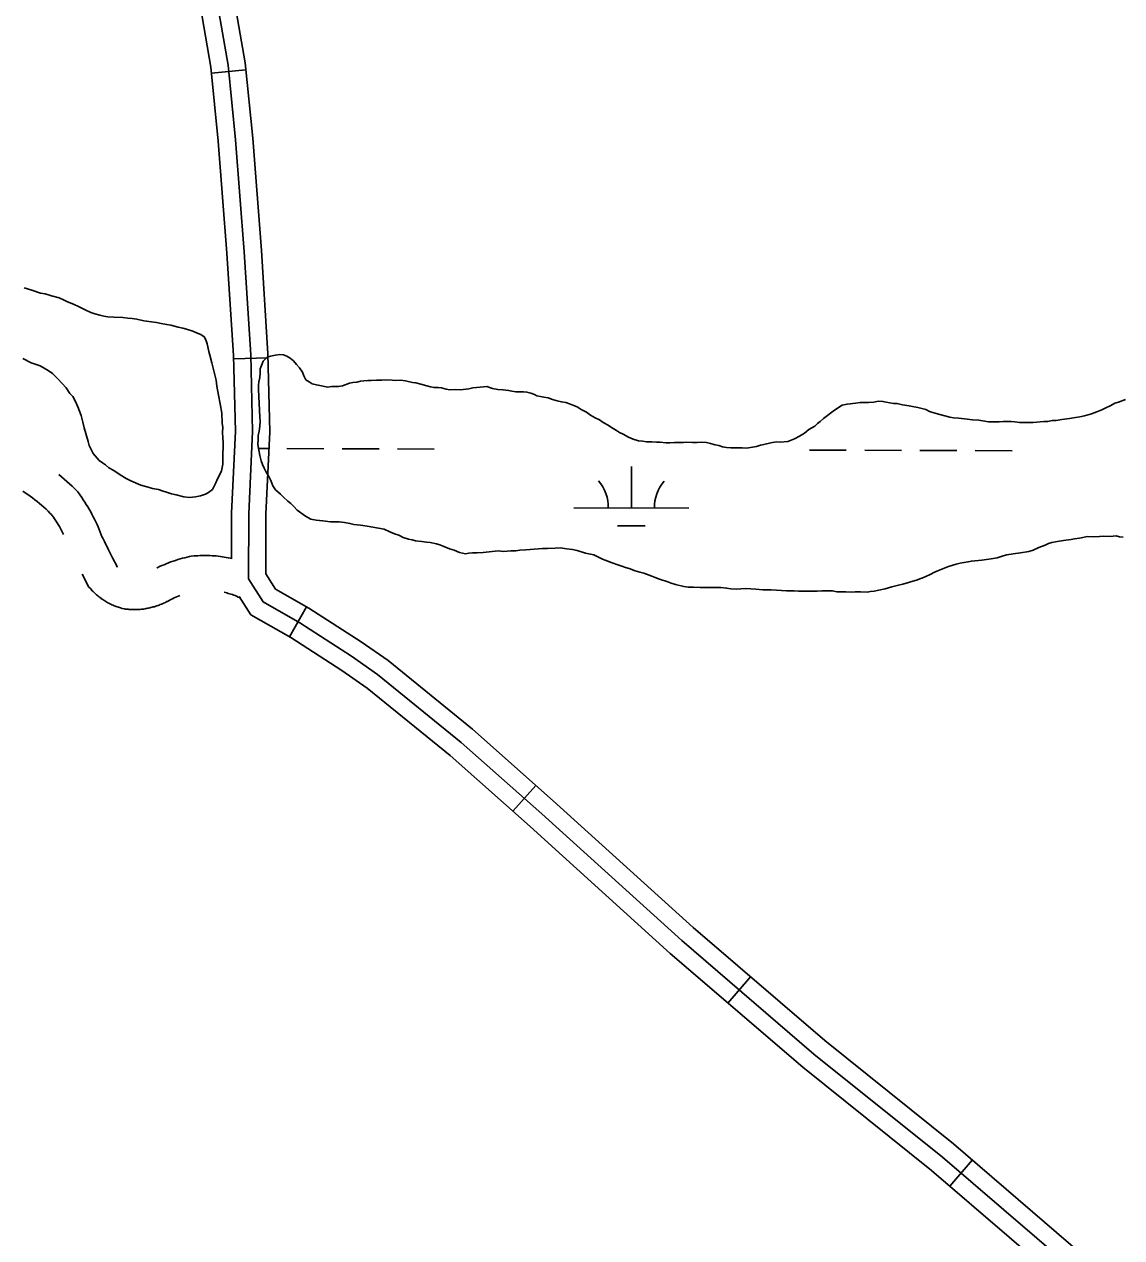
# Model space of a CAD drawing. Extents: x 3161665 to 3199565, y 885729 to 911164.
# Drawn here: x 3189113 to 3190067, y 906157 to 907211 of the extents above; entities that cross this region are included whole.
import ezdxf

# ---------------------------------------------------------------- set-up
doc = ezdxf.new("R2010")
doc.units = 0
doc.layers.add('V-ROAD-CNTR', color=7, linetype='Continuous')
doc.layers.add('V-WETL-SWMP', color=7, linetype='Continuous')

msp = doc.modelspace()

# ---------------------------------------------------------------- linework, layer by layer
at = {"layer": 'V-ROAD-CNTR'}
for p, q in [((3189305.6, 907171.1), (3189275.7, 907168.1)), ((3189324.9, 906920.8), (3189294.9, 906920)), ((3189358.2, 906704.7), (3189343.4, 906678.6)), ((3189557.5, 906549.4), (3189537.6, 906527)), ((3189744, 906383.3), (3189724.4, 906360.5)), ((3189936.7, 906224.1), (3189917.2, 906201.3))]:
    msp.add_line(p, q, dxfattribs=at)
for points in [[(3189116.9, 908415.7), (3189126.2, 908387.9), (3189146.5, 908334.1), (3189163.9, 908265.3), (3189179.4, 908154.8), (3189207.1, 907966.1), (3189216.9, 907841.1), (3189227.2, 907608.1), (3189242.8, 907484.8), (3189251.3, 907330.6), (3189264.4, 907236), (3189275.2, 907173.2), (3189281.7, 907109), (3189289.1, 907011.9), (3189294.9, 906923), (3189296.5, 906857.1), (3189293.1, 906785.9), (3189293, 906746.2)], [(3189294, 907240.6), (3189305, 907177.2), (3189311.6, 907111.6), (3189319.1, 907014), (3189324.8, 906924.3), (3189326.5, 906856.7), (3189323.1, 906785.1), (3189323, 906733.3), (3189331.3, 906720), (3189360.2, 906703.5), (3189405.9, 906674.2), (3189429.2, 906657.9), (3189502.5, 906598.3), (3189572.6, 906536), (3189694.2, 906426), (3189808.6, 906327.8), (3189920.4, 906238.1), (3190055.7, 906121.9)], [(3189279.2, 907238.3), (3189290.1, 907175.2), (3189296.7, 907110.3), (3189304.1, 907012.9), (3189309.8, 906923.6), (3189311.5, 906856.9), (3189308.1, 906785.5), (3189308, 906729), (3189320.6, 906708.8), (3189352.4, 906690.7), (3189397.5, 906661.7), (3189420.1, 906645.9), (3189492.8, 906586.9), (3189562.6, 906524.9), (3189684.3, 906414.8), (3189799, 906316.2), (3189910.8, 906226.6), (3190045.9, 906110.5)], [(3189143, 906819.5), (3189143.1, 906819.4), (3189145.5, 906817.5), (3189147.9, 906815.5), (3189150.2, 906813.4), (3189152.5, 906811.4), (3189154.7, 906809.3), (3189156.9, 906807.1), (3189159.6, 906804.4), (3189161.6, 906801.6), (3189163, 906799.6), (3189164.4, 906797.6), (3189165.7, 906795.6), (3189167, 906793.5), (3189168.3, 906791.4), (3189169.6, 906789.3), (3189170.8, 906787.1), (3189171.9, 906785), (3189173.1, 906782.8), (3189174.2, 906780.6), (3189175.2, 906778.4), (3189176.3, 906776.2), (3189177.2, 906774), (3189178.2, 906771.7), (3189179.1, 906769.5), (3189180.8, 906764.9), (3189180.8, 906765.5), (3189182.8, 906761.3), (3189186.2, 906754.2), (3189189.8, 906747.1), (3189193.4, 906740.1), (3189193.8, 906739.3), (3189193, 906740.2), (3189193.3, 906739.8), (3189193.7, 906739.5), (3189194, 906739.2)], [(3189111.9, 906805), (3189114, 906803.6), (3189116.2, 906802.2), (3189118.2, 906800.7), (3189120.3, 906799.2), (3189122.3, 906797.6), (3189124.3, 906796), (3189126.3, 906794.4), (3189128.2, 906792.8), (3189130.2, 906791.1), (3189132, 906789.4), (3189133.9, 906787.6), (3189135.7, 906785.8), (3189136.7, 906784.9), (3189137.2, 906784.1), (3189138.4, 906782.5), (3189139.5, 906780.9), (3189140.5, 906779.3), (3189141.6, 906777.6), (3189142.6, 906776), (3189143.6, 906774.3), (3189144.5, 906772.6), (3189145.5, 906770.9), (3189146.4, 906769.1), (3189147.2, 906767.4)], [(3189228.2, 906738.3), (3189228.7, 906738.6), (3189230.6, 906739.5), (3189232.5, 906740.4), (3189234.5, 906741.2), (3189236.4, 906742), (3189238.4, 906742.8), (3189240.4, 906743.6), (3189242.4, 906744.3), (3189244.4, 906744.9), (3189246.4, 906745.6), (3189248.5, 906746.2), (3189250.5, 906746.8), (3189252.6, 906747.3), (3189254.6, 906747.8), (3189256.7, 906748.2), (3189258.1, 906748.5), (3189260.4, 906748.8), (3189262.2, 906748.9), (3189263.9, 906749), (3189265.7, 906749.1), (3189267.5, 906749.2), (3189269.2, 906749.2), (3189271, 906749.2), (3189272.8, 906749.2), (3189274.5, 906749.1), (3189276.3, 906749), (3189278.1, 906748.9), (3189279.8, 906748.8), (3189281.6, 906748.6), (3189283.3, 906748.4), (3189285.1, 906748.1), (3189286.8, 906747.8), (3189288.5, 906747.5), (3189290.3, 906747.2), (3189292, 906746.8), (3189293.2, 906746.6)], [(3189163.3, 906733), (3189166.8, 906726.3), (3189169, 906722.1), (3189170.8, 906720.1), (3189171.5, 906719.3), (3189172.2, 906718.6), (3189172.9, 906717.9), (3189173.6, 906717.2), (3189174.3, 906716.5), (3189175.1, 906715.8), (3189175.8, 906715.1), (3189176.6, 906714.5), (3189177.4, 906713.8), (3189178.2, 906713.2), (3189178.9, 906712.6), (3189179.8, 906712), (3189180.6, 906711.4), (3189181.4, 906710.9), (3189182.3, 906710.3), (3189183.1, 906709.8), (3189184, 906709.3), (3189184.8, 906708.7), (3189185.7, 906708.2), (3189186.6, 906707.8), (3189187.5, 906707.3), (3189188.4, 906706.9), (3189189.3, 906706.4), (3189190.2, 906706), (3189191.1, 906705.6), (3189192.1, 906705.2), (3189193, 906704.9), (3189193.9, 906704.5), (3189194.9, 906704.2), (3189195.8, 906703.9), (3189196.8, 906703.6), (3189198.1, 906703.1), (3189200.1, 906702.9), (3189201.1, 906702.7), (3189202.2, 906702.6), (3189203.3, 906702.5), (3189204.3, 906702.4), (3189205.3, 906702.3), (3189206.4, 906702.3), (3189207.5, 906702.2), (3189208.5, 906702.2), (3189209.6, 906702.2), (3189210.6, 906702.2), (3189211.7, 906702.3), (3189212.8, 906702.3), (3189213.7, 906702.4)], [(3189213.9, 906702.4), (3189214.9, 906702.5), (3189215.9, 906702.6), (3189217, 906702.7), (3189218, 906702.9), (3189219, 906703.1), (3189220.1, 906703.3), (3189221.1, 906703.5), (3189222.2, 906703.7), (3189223.2, 906703.9), (3189224.2, 906704.2), (3189225.2, 906704.5), (3189226.3, 906704.7), (3189227.3, 906705.1), (3189228.3, 906705.4), (3189229.3, 906705.7), (3189230.3, 906706.1), (3189231.3, 906706.5), (3189232.2, 906706.9), (3189233.2, 906707.3), (3189234.2, 906707.7), (3189235.2, 906708.2), (3189236.1, 906708.6), (3189237, 906709.1), (3189237.4, 906709.3), (3189239, 906710.2), (3189240.4, 906710.9), (3189241.8, 906711.6), (3189243.3, 906712.3), (3189244.7, 906713), (3189246.2, 906713.6), (3189247.7, 906714.2), (3189248.3, 906714.5)], [(3189286.9, 906717.2), (3189288, 906717), (3189289.2, 906716.7), (3189290.3, 906716.3), (3189291.5, 906715.9), (3189292.7, 906715.6), (3189293.9, 906715.2), (3189295.1, 906714.7), (3189296.2, 906714.3), (3189297.4, 906713.8), (3189299, 906713.1), (3189300.9, 906712.5)], [(3189299.9, 906713.6), (3189309.8, 906697.7), (3189344.6, 906677.9), (3189389.1, 906649.2), (3189411.1, 906633.9), (3189483.1, 906575.4), (3189552.6, 906513.7), (3189674.3, 906403.5), (3189789.4, 906304.7), (3189901.2, 906215), (3190036.1, 906099.2), (3190175.1, 905978.9), (3190289.4, 905876.7), (3190374.4, 905810.7), (3190415.1, 905775.9), (3190459.8, 905730.6), (3190501.9, 905683.1), (3190536, 905634.8), (3190581.3, 905577.4), (3190636, 905500), (3190681.5, 905441.4), (3190699.9, 905412.4)]]:
    msp.add_lwpolyline(points, dxfattribs=at)
at = {"layer": 'V-WETL-SWMP'}
for p, q in [((3189316.6, 906842.1), (3189325.3, 906842)), ((3189341.3, 906842), (3189373.3, 906841.9)), ((3189389.3, 906841.9), (3189421.3, 906841.8)), ((3189437.3, 906841.7), (3189469.3, 906841.6)), ((3189795.2, 906840.7), (3189827.2, 906840.6)), ((3189843.2, 906840.6), (3189875.2, 906840.5)), ((3189891.2, 906840.5), (3189923.2, 906840.4)), ((3189939.2, 906840.3), (3189971.2, 906840.2)), ((3189640.5, 906790.4), (3189640.6, 906826.4)), ((3189590.5, 906790.6), (3189690.5, 906790.3)), ((3189628.5, 906775), (3189652.5, 906775))]:
    msp.add_line(p, q, dxfattribs=at)
for points in [[(3189112.9, 906981.7), (3189119.8, 906979.5), (3189127.3, 906977), (3189131.2, 906976.4), (3189136.9, 906974.8), (3189143.5, 906972.9), (3189147.7, 906971.1), (3189150.7, 906969.5), (3189155.8, 906967.4), (3189160.9, 906965.2), (3189166, 906962.7), (3189170.8, 906960.3), (3189174.4, 906959), (3189178.9, 906957.8), (3189182.2, 906957.1), (3189185.8, 906956.5), (3189190.9, 906956.1), (3189198.8, 906956), (3189203, 906955.4), (3189206.9, 906955), (3189210.8, 906954.4), (3189217.1, 906953.1), (3189228, 906951.5), (3189231.9, 906950.8), (3189236.7, 906949.9), (3189240.3, 906949.2), (3189246.9, 906947.6), (3189250.8, 906946.7), (3189254.1, 906945.8), (3189259.5, 906943.9), (3189262.8, 906942.6), (3189266.4, 906941.1), (3189269.4, 906939.2), (3189270.9, 906936.5), (3189272.1, 906932.9), (3189273.5, 906926.5), (3189274.4, 906923.2)], [(3189274.4, 906923.2), (3189276.1, 906916.6), (3189277.5, 906910.8), (3189278.4, 906907.2), (3189279.8, 906901.4), (3189280.4, 906896.3), (3189281.8, 906888.5), (3189283.2, 906880.9), (3189284.6, 906872.8), (3189285.1, 906864), (3189285.7, 906860.4), (3189285.3, 906856.5), (3189285.6, 906850.7), (3189285.8, 906847.7), (3189285.8, 906842), (3189285.7, 906838.4), (3189285.7, 906833.6), (3189285.6, 906828.4), (3189284.4, 906822.7), (3189283.1, 906819.4), (3189281, 906815.8), (3189279.4, 906812.2), (3189276.6, 906806.5), (3189273.3, 906803.9), (3189270.6, 906802.4), (3189266.3, 906800.9), (3189261.8, 906800.1), (3189256.7, 906799.5), (3189251.8, 906800.2), (3189245.2, 906801.8), (3189241, 906802.7), (3189236.8, 906804.3), (3189233.8, 906805.2), (3189229.6, 906806.5), (3189224.5, 906807.4), (3189220.6, 906808.4), (3189214.3, 906810.3), (3189205.6, 906814), (3189201.7, 906816.1), (3189196.3, 906819.2), (3189190.9, 906822.9), (3189186.7, 906825.4), (3189183.7, 906827.8), (3189181, 906829.6), (3189178.1, 906831.8), (3189173, 906837.9), (3189169.5, 906844.8), (3189168.6, 906848.2), (3189165.1, 906860), (3189164, 906865.1), (3189162.5, 906870.8), (3189159.6, 906878.4), (3189157.5, 906883), (3189155.2, 906887.2), (3189152.8, 906889.9), (3189149.5, 906894.8), (3189142.4, 906902.7), (3189137.6, 906907.3), (3189134, 906909.8), (3189126.9, 906913.8), (3189119, 906916.6), (3189111.9, 906920.3)], [(3189317.7, 906869.4), (3189316.5, 906893.5), (3189316.6, 906897.1), (3189316.9, 906900.1), (3189317.8, 906903.7), (3189317.9, 906907.6), (3189317.9, 906911.3), (3189319.2, 906914.3), (3189320.7, 906917.9), (3189324.1, 906921.4), (3189327.1, 906922.3), (3189331.3, 906923.2), (3189335.2, 906923.7), (3189338.3, 906923.4), (3189341.3, 906922.4), (3189344, 906920.6), (3189346.9, 906918.2), (3189349.6, 906915.1), (3189352.3, 906912.1), (3189354.7, 906908.4), (3189356.1, 906905.1), (3189357.6, 906901.8), (3189360.6, 906899.9), (3189363.3, 906898.4), (3189366.9, 906897.4), (3189369.9, 906896.8), (3189372.9, 906896.2), (3189376.5, 906895.5), (3189380.1, 906896.1), (3189383.2, 906896), (3189386.2, 906896), (3189389.5, 906896.6), (3189395.6, 906898.9), (3189398.6, 906899.5), (3189401.9, 906899.7), (3189405.2, 906900.6), (3189408.2, 906900.9), (3189411.6, 906901.1), (3189414.6, 906901.1), (3189419.1, 906901.4), (3189423.6, 906901.6), (3189426.6, 906901.9), (3189432.7, 906901.5), (3189435.7, 906901.2), (3189439.9, 906901.4), (3189444.4, 906900.8), (3189450.4, 906899.5), (3189453.4, 906899.2), (3189457.6, 906897.9), (3189462.7, 906896.6), (3189466, 906895.7), (3189469.1, 906895.1), (3189472.7, 906895), (3189475.7, 906894.7), (3189479.6, 906893.7), (3189482.9, 906893.1), (3189488, 906893.3), (3189492.2, 906893), (3189499.2, 906893.8), (3189502.8, 906894.7), (3189506.1, 906895.2), (3189509.1, 906895.5), (3189514.9, 906896), (3189520, 906894.2), (3189524.5, 906893.5), (3189529, 906893.2), (3189533.8, 906892.5), (3189536.8, 906891.9), (3189540.4, 906891.2), (3189543.5, 906891.2), (3189546.8, 906891.2), (3189549.8, 906891.1), (3189553.1, 906890.2), (3189556.4, 906888.9), (3189558.5, 906888), (3189561.5, 906887.4), (3189564.5, 906886.7), (3189568.1, 906886.1), (3189572, 906884.8), (3189576.2, 906883.6), (3189579.8, 906882.6), (3189583.7, 906882), (3189586.7, 906881), (3189589.7, 906879.8), (3189593.3, 906878.3), (3189596.9, 906876.1), (3189601.4, 906873.6), (3189605, 906871.2), (3189609.2, 906868.7), (3189612.8, 906866.9), (3189616.1, 906864.7), (3189620.3, 906862.3), (3189623.3, 906860.4), (3189627.5, 906857.7), (3189630.2, 906856.1), (3189633.5, 906854.6), (3189638, 906852.1), (3189642.2, 906850.3), (3189646.7, 906848.7), (3189650.6, 906848.4), (3189653.6, 906848)], [(3189653.6, 906848), (3189658.4, 906848), (3189662.3, 906847.6), (3189665.6, 906847.6), (3189670.5, 906846.9), (3189673.8, 906846.9), (3189678, 906847.4), (3189682.5, 906847.4), (3189685.8, 906847.4), (3189688.8, 906847.6), (3189693.7, 906847.3), (3189697.6, 906847.2), (3189701.8, 906847.5), (3189705.7, 906847.4), (3189709.3, 906846.5), (3189713.2, 906845.2), (3189716.5, 906844.6), (3189719.8, 906843.7), (3189723.2, 906843), (3189726.8, 906842.7), (3189732.5, 906842.6), (3189736.7, 906842.6), (3189740.6, 906842.5), (3189749.1, 906843.9), (3189752.7, 906845.1), (3189755.7, 906845.7), (3189761.8, 906847.1), (3189766.3, 906847.9), (3189769.9, 906847.6), (3189776.3, 906848.1), (3189779.3, 906849.3), (3189782.3, 906850.5), (3189786.6, 906852.8), (3189790.8, 906855.5), (3189794.8, 906858.5), (3189799.9, 906861.4), (3189802.1, 906863.8), (3189804.5, 906865.6), (3189807.5, 906868.3), (3189815.8, 906874.5), (3189819.7, 906877.2), (3189823.6, 906879.8), (3189827.9, 906880.7), (3189835.4, 906881.5), (3189839.3, 906882.1), (3189843, 906882), (3189846.6, 906882), (3189851.1, 906882.5), (3189855, 906883.1), (3189859, 906883), (3189860.5, 906882.7), (3189862, 906882.4), (3189865, 906881.8), (3189868.3, 906881.1), (3189871.3, 906881.1), (3189876.1, 906880.1), (3189881.8, 906879.2), (3189884.8, 906878.5), (3189889.3, 906877.6), (3189896.2, 906876), (3189899.5, 906874.4), (3189903.4, 906873.2), (3189908.6, 906871.6), (3189911.6, 906870.7), (3189917.3, 906869.4), (3189920.3, 906868.8), (3189925.1, 906868.4), (3189932.3, 906867.7), (3189936.8, 906867.1), (3189942.3, 906866.7), (3189945.9, 906866.1), (3189950.7, 906865.4), (3189956.1, 906865.4), (3189960, 906865.3), (3189963.6, 906865.6), (3189970.6, 906865.5), (3189973.6, 906865.2), (3189977.8, 906864.8), (3189981.1, 906864.8), (3189985.3, 906864.7), (3189989.6, 906864.7), (3189998.9, 906865.5), (3190002.2, 906865.7), (3190006.2, 906866.3), (3190009.5, 906866.3), (3190014.6, 906867.4), (3190021.2, 906868.2), (3190026.4, 906869.1), (3190030, 906869.6), (3190034.2, 906870.5), (3190040.3, 906872.2), (3190044.8, 906874), (3190049.1, 906875.7), (3190052.1, 906877.2), (3190056.9, 906879.6), (3190060.6, 906881.6), (3190063.6, 906882.5), (3190069.7, 906884.6)], [(3189589.5, 906754.4), (3189584.4, 906755.1), (3189578.7, 906755.8), (3189574.2, 906755.5), (3189567.8, 906755.3), (3189563.3, 906755.3), (3189559.7, 906755.1), (3189548.8, 906754), (3189543.7, 906753.7), (3189540.1, 906753.2), (3189535.8, 906753.2), (3189529.5, 906752.7), (3189524.7, 906753.1), (3189511.7, 906751.7), (3189506.6, 906751.5), (3189502.4, 906751.5), (3189499.4, 906751.2), (3189496.3, 906750.7), (3189491.2, 906751.9), (3189486.7, 906753.8), (3189482.5, 906755), (3189477.1, 906757.2), (3189474.1, 906758.5), (3189471.1, 906759.4), (3189465.7, 906760.4), (3189462.4, 906760.7), (3189458.5, 906761.3), (3189453.1, 906762), (3189450.1, 906762.7), (3189447, 906763.3), (3189442.2, 906764.9), (3189438.6, 906766.7), (3189434.7, 906768), (3189430.8, 906769.8), (3189425.7, 906772), (3189415.8, 906773.9), (3189411, 906774.6), (3189405.3, 906775.5), (3189399.3, 906776.2), (3189396, 906777.1), (3189391.4, 906777.8), (3189386.6, 906778.5), (3189379.1, 906778.5), (3189372.5, 906779.2), (3189366.8, 906779.9), (3189362.2, 906780.8), (3189357.5, 906783.3), (3189350.3, 906788.5), (3189347.3, 906791.6), (3189344.6, 906794.3), (3189342.2, 906796.4), (3189338.3, 906799.8), (3189335.7, 906802.5), (3189331.5, 906806.2), (3189329.1, 906809.6), (3189327.4, 906814.4), (3189325.3, 906818.3), (3189323.2, 906821.7), (3189321.5, 906825), (3189320, 906828.3), (3189318.8, 906831.4), (3189317.7, 906835.9), (3189316, 906845.6), (3189316.3, 906849.8), (3189316.4, 906853.4), (3189317.3, 906857.3), (3189317.7, 906861.5), (3189318, 906866), (3189317.7, 906869.4)], [(3190067.7, 906765.2), (3190064.7, 906765.5), (3190061.7, 906766.2), (3190056.5, 906765.6), (3190051.1, 906766), (3190047.2, 906765.7), (3190042.1, 906765.5), (3190036.9, 906765.6), (3190029.7, 906764.1), (3190025.5, 906763.6), (3190022.5, 906763), (3190017.9, 906762.5), (3190012.2, 906761.6), (3190005.8, 906760.5), (3190002.8, 906759.6), (3190000.1, 906758.1), (3189994.6, 906756.1), (3189989.5, 906753.7), (3189985.9, 906752.6), (3189978.6, 906751.5), (3189972.3, 906750.6), (3189966.8, 906749.8), (3189963.5, 906748.9), (3189958.4, 906747.2), (3189953.2, 906746.3), (3189949, 906745.8), (3189945.1, 906745.2), (3189936, 906744.4), (3189933, 906743.8), (3189929.4, 906743), (3189926.1, 906742.4), (3189922.7, 906741.6), (3189916.1, 906739.5), (3189907.3, 906736.3), (3189903.4, 906734.5), (3189900.6, 906733.1), (3189895.8, 906730.7), (3189888.2, 906727.8), (3189884.9, 906726.9), (3189881.3, 906725.8), (3189876.4, 906724.3), (3189872.5, 906723.4), (3189866.7, 906722), (3189861, 906720.3), (3189855.6, 906719.1), (3189851.3, 906718.3), (3189848.3, 906718), (3189845.3, 906717.4), (3189839.6, 906717.5), (3189835, 906717.5), (3189831.4, 906717.3), (3189826.9, 906717.6), (3189822.1, 906717.7), (3189819.1, 906717.7), (3189815.2, 906718.4), (3189806.1, 906718.5), (3189801.9, 906718.2), (3189797.7, 906718.3), (3189789.5, 906718.1), (3189785.6, 906718.1), (3189782, 906718.5), (3189775.4, 906718.5), (3189766.6, 906719.2), (3189762.1, 906719.3), (3189759.1, 906719.3), (3189754.6, 906719.4), (3189748.6, 906720), (3189740.1, 906720.4), (3189735.6, 906720.2), (3189732, 906719.9), (3189726.9, 906720.3), (3189723.3, 906720.9), (3189718.1, 906721.3), (3189713, 906721.4), (3189704.3, 906721.5), (3189700.4, 906721.5), (3189694.6, 906721.6), (3189690.1, 906721.6), (3189686.2, 906722.3), (3189679, 906723.9), (3189675.1, 906725.1), (3189672.1, 906726.3), (3189664.9, 906728.5), (3189661.3, 906730.1), (3189658.3, 906731.3), (3189651.4, 906733.8), (3189647.8, 906734.8), (3189643.9, 906736), (3189638.5, 906737.9), (3189635.5, 906738.8), (3189632.1, 906739.8), (3189628.8, 906741), (3189623.7, 906742.9), (3189615.3, 906746), (3189612.6, 906747.5), (3189607.8, 906749.7), (3189600.6, 906751.3), (3189593.4, 906753.5), (3189589.5, 906754.4)]]:
    msp.add_lwpolyline(points, dxfattribs=at)
for centre, start, end in [((3189585.3, 906791), 359.0698, 40.6135), ((3189695.7, 906790.7), 139.0698, 180.6135)]:
    msp.add_arc(centre, 35.2, start, end, dxfattribs=at)

doc.saveas('drawing.dxf')
